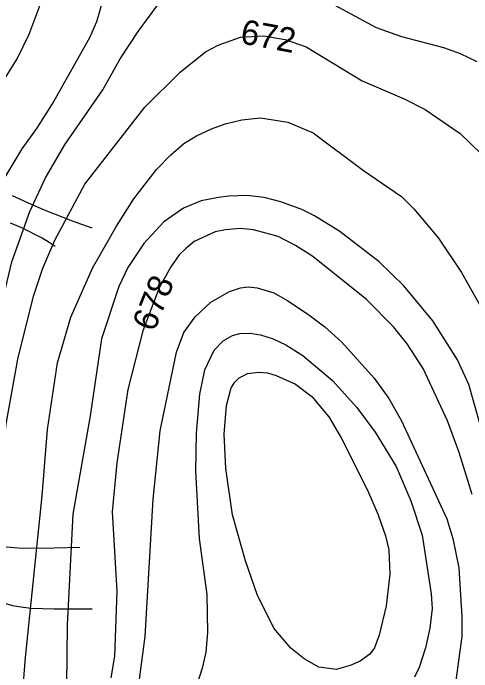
# Model space of a CAD drawing. Extents: x -709584 to -702006, y -1161789 to -1157496.
# Drawn here: x -705521.6 to -705334.9, y -1161452.5 to -1161184.5 of the extents above; entities that cross this region are included whole.
import ezdxf

# ---------------------------------------------------------------- set-up
doc = ezdxf.new("R2010")
doc.units = 0
for name, color, linetype in [('120_vrstevnice hlavní', 7, 'Continuous'), ('121_vrstevnice hlavní_popis', 7, 'Continuous'), ('122_vrstevnice základní', 7, 'Continuous'), ('411_akumulovaný odtok', 7, 'Continuous')]:
    doc.layers.add(name, color=color, linetype=linetype)

msp = doc.modelspace()

# ---------------------------------------------------------------- linework, layer by layer
at = {"layer": '120_vrstevnice hlavní'}
for points in [[(-705577.33, -1161458.57), (-705572.34, -1161452.02), (-705556.1, -1161422.52), (-705547.98, -1161402), (-705543.42, -1161388.32), (-705536.58, -1161360.96), (-705529.03, -1161319.93), (-705527.18, -1161306.25), (-705522.19, -1161285.73), (-705514.78, -1161265.21), (-705508.51, -1161251.53), (-705500.39, -1161237.85), (-705485.11, -1161215.64), (-705478.01, -1161203.08), (-705470.75, -1161191.97), (-705459.35, -1161176.43)], [(-705390.95, -1161181.14), (-705373.85, -1161190.4), (-705363.59, -1161193.96), (-705346.49, -1161198.52), (-705339.65, -1161200.94), (-705332.81, -1161204.22)], [(-705455.07, -1161322.49), (-705452.08, -1161314.51), (-705447.59, -1161308.09), (-705441.11, -1161302.11), (-705433.51, -1161297.8), (-705429.08, -1161296.32), (-705426.02, -1161295.9), (-705422.3, -1161296.27), (-705415.46, -1161298.27), (-705410.27, -1161301.24), (-705401.78, -1161306.81), (-705394.8, -1161312.09), (-705387.82, -1161318.36), (-705374.71, -1161333.03), (-705368.72, -1161341.3), (-705363.59, -1161350.42), (-705345.07, -1161390.32), (-705342.65, -1161398.3), (-705340.22, -1161410.27), (-705338.94, -1161430.22), (-705338.94, -1161438.2), (-705341.51, -1161457)], [(-705473.17, -1161478.09), (-705467.9, -1161438.2), (-705464.62, -1161382.34), (-705461.77, -1161354.41), (-705455.07, -1161322.49)]]:
    msp.add_lwpolyline(points, dxfattribs=at)
at = {"layer": '122_vrstevnice základní'}
for points in [[(-705483.43, -1161173.44), (-705487.7, -1161187.98), (-705490.55, -1161194.53), (-705505.09, -1161220.32), (-705512.07, -1161231.44), (-705518.06, -1161239.7), (-705533.73, -1161265.49), (-705540.57, -1161278.17), (-705544.56, -1161288.86), (-705549.26, -1161304.54), (-705553.13, -1161325.86)], [(-705628.92, -1161414.68), (-705616.95, -1161412.83), (-705610.96, -1161411.12), (-705604.12, -1161407.99), (-705597.57, -1161403.71), (-705588.73, -1161394.88), (-705583.03, -1161384.9), (-705580.9, -1161378.92), (-705577.62, -1161352.98), (-705573.91, -1161331.04), (-705565.08, -1161295.13), (-705560.59, -1161280.87), (-705554.25, -1161264.35), (-705552.11, -1161258.65), (-705541.71, -1161238.7), (-705534.02, -1161225.31), (-705520.05, -1161203.08), (-705515.06, -1161193.11), (-705508.95, -1161176.69)], [(-705542.71, -1161459.28), (-705532.73, -1161399.44), (-705528.46, -1161379.49), (-705524.33, -1161350.99), (-705519.77, -1161325.34), (-705513.35, -1161299.69), (-705509.51, -1161288.29), (-705504.66, -1161276.89), (-705492.41, -1161254.09), (-705468.04, -1161222.74), (-705453.65, -1161208.49), (-705443.39, -1161200.23), (-705438.12, -1161197.52), (-705429.14, -1161194.25), (-705419.73, -1161193.68), (-705410.9, -1161195.24), (-705402.35, -1161198.24), (-705379.55, -1161212.06), (-705362.45, -1161219.32), (-705353.9, -1161223.74), (-705339.65, -1161233.43), (-705331.1, -1161241.7)], [(-705518.77, -1161473.82), (-705516.63, -1161446.75), (-705509.79, -1161380.91), (-705507.65, -1161353.98), (-705503.52, -1161326.77), (-705498.11, -1161308.24), (-705489.27, -1161288.29), (-705479.58, -1161271.19), (-705472.46, -1161260.08), (-705463.34, -1161248.11), (-705457.5, -1161242.12), (-705452.08, -1161237.56), (-705447.05, -1161234.38), (-705440.82, -1161231.58), (-705435.36, -1161229.54), (-705428.57, -1161227.87), (-705420.88, -1161227.16), (-705409.76, -1161228.87), (-705399.5, -1161233.15), (-705378.98, -1161248.53), (-705363.59, -1161259.08), (-705358.46, -1161264.07), (-705348.49, -1161276.04), (-705339.08, -1161290), (-705331.25, -1161303.97)], [(-705328.82, -1161361.53), (-705336.09, -1161335.6), (-705340.79, -1161325.62), (-705350.77, -1161309.67), (-705362.59, -1161295.42), (-705372.57, -1161285.73), (-705388.67, -1161273.33), (-705398.93, -1161266.92), (-705404.06, -1161264.35), (-705412.61, -1161261.22), (-705419.45, -1161259.51), (-705426.43, -1161258.65), (-705433.79, -1161258.96), (-705437.97, -1161259.51), (-705445.1, -1161260.93), (-705452.22, -1161263.92), (-705460.34, -1161269.48), (-705468.47, -1161278.17), (-705474.88, -1161288.01), (-705478.58, -1161295.7), (-705485.71, -1161317.07), (-705490.27, -1161348.42), (-705497.39, -1161388.32), (-705499.67, -1161433.35), (-705500.24, -1161482.37)], [(-705334.81, -1161380.34), (-705340.08, -1161363.24), (-705344.78, -1161350.42), (-705354.76, -1161329.04), (-705361.17, -1161319.07), (-705366.73, -1161312.09), (-705377.84, -1161300.97), (-705399.64, -1161283.59), (-705406.62, -1161279.03), (-705413.75, -1161275.32), (-705423.72, -1161272.62), (-705429.17, -1161272.08), (-705435.12, -1161272.62), (-705439.4, -1161273.47), (-705447.95, -1161277.46), (-705451.51, -1161280.45), (-705453.99, -1161282.91), (-705457.5, -1161287.72), (-705462.2, -1161296.27), (-705468.9, -1161313.8), (-705474.88, -1161337.59), (-705479.44, -1161367.52), (-705481.29, -1161387.47), (-705479.44, -1161419.67), (-705480.44, -1161446.18), (-705481.86, -1161455.01)], [(-705449.64, -1161466.93), (-705444.39, -1161450.45), (-705443.1, -1161444.47), (-705442.39, -1161436.49), (-705442.68, -1161421.1), (-705445.81, -1161398.3), (-705447.23, -1161370.94), (-705446.97, -1161355.37), (-705445.67, -1161339.59), (-705443.53, -1161329.61), (-705439.83, -1161321.64), (-705436.12, -1161317.79), (-705432.27, -1161315.65), (-705429.3, -1161314.87), (-705425.15, -1161314.79), (-705420.88, -1161315.36), (-705415.79, -1161317.03)], [(-705415.79, -1161317.03), (-705410.62, -1161319.5), (-705403.64, -1161323.82), (-705391.66, -1161334.03), (-705381.69, -1161345), (-705374.28, -1161354.98), (-705365.73, -1161368.94), (-705359.74, -1161382.91), (-705355.18, -1161396.87), (-705351.48, -1161420.81), (-705351.05, -1161426.8), (-705352.05, -1161434.78), (-705353.76, -1161442.76), (-705356.32, -1161450.74), (-705358.18, -1161454.72)], [(-705414.6, -1161331.89), (-705406.62, -1161335.46), (-705400.07, -1161340.46), (-705393.09, -1161348.71), (-705388.1, -1161357.26), (-705377.41, -1161378.63), (-705373, -1161388.61), (-705370, -1161397.16), (-705368.72, -1161402.86), (-705368.29, -1161412.83), (-705369.72, -1161425.66), (-705372.57, -1161437.62), (-705374.56, -1161442.76), (-705376.42, -1161445.32), (-705380.41, -1161448.17), (-705384.4, -1161450.02), (-705390.1, -1161451.59), (-705397.22, -1161450.59), (-705403.21, -1161447.31), (-705408.62, -1161442.9), (-705415.46, -1161434.78), (-705422.3, -1161421.1), (-705427, -1161407.42), (-705432.27, -1161388.61), (-705434.98, -1161369.8), (-705435.69, -1161355.83), (-705434.84, -1161344.15), (-705432.84, -1161337.02), (-705431.34, -1161334.61), (-705429.57, -1161332.89), (-705427.71, -1161331.89), (-705426.28, -1161331.17), (-705421.7, -1161330.66), (-705418.15, -1161330.91), (-705414.6, -1161331.89)]]:
    msp.add_lwpolyline(points, dxfattribs=at)
at = {"layer": '411_akumulovaný odtok'}
for points in [[(-705489.49, -1161272), (-705497.53, -1161269.16), (-705508.93, -1161264.65), (-705515.41, -1161261.85), (-705521.96, -1161258.79)], [(-705504.49, -1161279.5), (-705506.94, -1161277.79), (-705509.77, -1161276.11), (-705517.81, -1161271.98), (-705522.7, -1161269.91)], [(-705494.49, -1161402), (-705510.1, -1161402.34), (-705519.48, -1161402.25), (-705524.38, -1161401.82), (-705526.71, -1161401.43), (-705528.98, -1161400.87), (-705531.15, -1161400.08), (-705533.1, -1161399.09), (-705534.97, -1161397.91), (-705545.82, -1161389.56), (-705549.97, -1161387.04), (-705557.09, -1161383.9), (-705571.79, -1161378.34), (-705576.5, -1161376.13), (-705578.61, -1161374.93), (-705582.69, -1161372.27), (-705592.97, -1161364.74), (-705598.23, -1161361.46), (-705600.97, -1161360), (-705603.65, -1161358.77), (-705606.17, -1161357.86), (-705610.27, -1161356.97), (-705611.99, -1161357)], [(-705489.49, -1161427), (-705504.98, -1161427.1), (-705514.41, -1161426.75), (-705519.38, -1161426.14), (-705521.76, -1161425.65), (-705526.37, -1161424.27), (-705535.29, -1161421.21), (-705539.63, -1161420.27), (-705541.76, -1161420.16), (-705543.76, -1161420.32), (-705547.8, -1161420.98), (-705552.28, -1161421.34), (-705556.83, -1161421.11), (-705559.07, -1161420.7), (-705561.22, -1161420.05), (-705563.34, -1161419.07), (-705567.33, -1161416.41), (-705572.99, -1161411.46), (-705578.47, -1161406.05), (-705601.99, -1161382)]]:
    msp.add_lwpolyline(points, dxfattribs=at)

# ---------------------------------------------------------------- texts
at = {"layer": '121_vrstevnice hlavní_popis'}
for s, rotation, p in [('672', 349.4761, (-705429.57, -1161196.69)), ('678', 68.161, (-705464.2, -1161314.55))]:
    msp.add_text(s, height=10, rotation=rotation, dxfattribs=at).set_placement(p)

doc.saveas('drawing.dxf')
